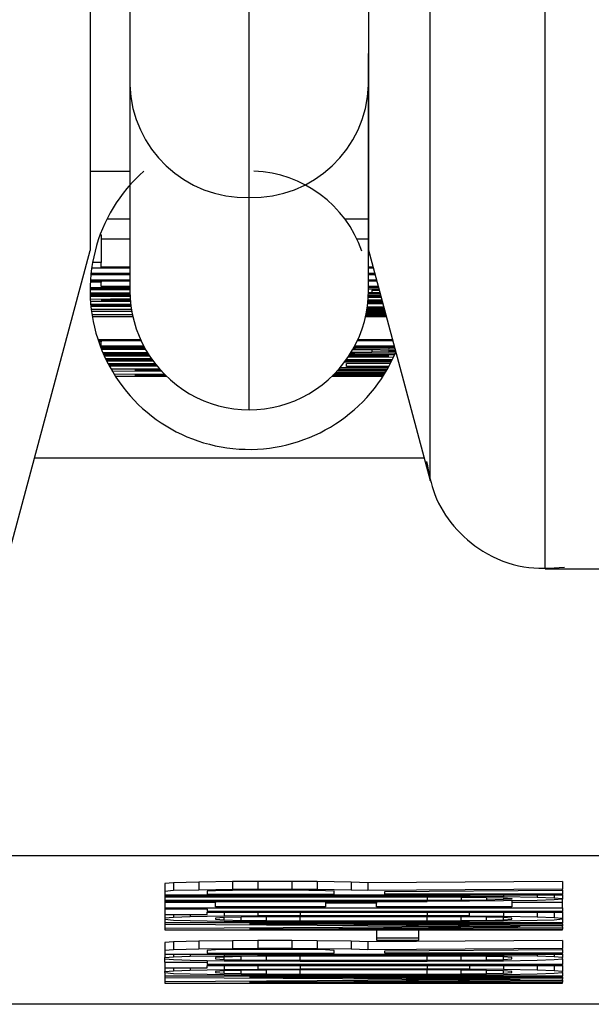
# Model space of a CAD drawing. Header units: inches. Extents: x 170 to 312, y 215 to 248.
# Tile 290 of 529: x 225.5643 to 225.582, y 243.2266 to 243.2571. Entities that reach past the tile are written whole.
import ezdxf

# ---------------------------------------------------------------- set-up
doc = ezdxf.new("R2010")
doc.units = ezdxf.units.IN
doc.header["$LTSCALE"] = 0.25
doc.header["$MEASUREMENT"] = 0
doc.layers.add('MOTOR LH', color=7, linetype='Continuous')

msp = doc.modelspace()

# ---------------------------------------------------------------- linework, layer by layer
at = {"layer": 'MOTOR LH'}
for p, q in [((225.5664473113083, 243.2873391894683), (225.5664478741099, 243.2499587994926)), ((225.5676778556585, 243.2721034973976), (225.567678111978, 243.2550789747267)), ((225.5713691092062, 243.2516021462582), (225.5713688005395, 243.2721035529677)), ((225.5769644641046, 243.2428520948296), (225.5769641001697, 243.2670239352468)), ((225.5805296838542, 243.2401164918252), (225.5805293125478, 243.2647779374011)), ((225.575060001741, 243.255079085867), (225.5750599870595, 243.2560541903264)), ((225.5676781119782, 243.2550789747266), (225.5676782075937, 243.2487285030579)), ((225.5750600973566, 243.2487286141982), (225.5750600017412, 243.2550790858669)), ((225.5664478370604, 243.252419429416), (225.5676781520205, 243.2524194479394)), ((225.5713692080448, 243.2450376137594), (225.5713691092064, 243.251602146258)), ((225.5676781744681, 243.2509285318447), (225.5669655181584, 243.2509285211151)), ((225.5750600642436, 243.2509286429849), (225.5743349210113, 243.2509286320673)), ((225.5667881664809, 243.2504487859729), (225.5667572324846, 243.2504487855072)), ((225.5667881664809, 243.2504487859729), (225.566788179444, 243.2495877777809)), ((225.5676781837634, 243.2503111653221), (225.5667881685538, 243.2503111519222)), ((225.5750600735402, 243.2503112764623), (225.5747049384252, 243.2503112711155)), ((225.5638107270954, 243.2401162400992), (225.5664478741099, 243.2499587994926)), ((225.5750456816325, 243.2500126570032), (225.5769644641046, 243.2428520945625)), ((225.5664966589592, 243.2494226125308), (225.5676781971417, 243.2494226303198)), ((225.566788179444, 243.2495877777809), (225.5665229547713, 243.2495877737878)), ((225.5667881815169, 243.2494501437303), (225.566788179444, 243.2495877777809)), ((225.5676781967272, 243.24945015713), (225.5667881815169, 243.2494501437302)), ((225.5751963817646, 243.2494502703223), (225.5750600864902, 243.2494502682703)), ((225.5750600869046, 243.24942274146), (225.5752037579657, 243.2494227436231)), ((225.5664562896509, 243.2490188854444), (225.5676782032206, 243.2490189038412)), ((225.5676782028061, 243.2490464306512), (225.5664579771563, 243.2490464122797)), ((225.5664722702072, 243.2492207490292), (225.5676782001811, 243.2492207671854)), ((225.5676781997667, 243.2492482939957), (225.566475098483, 243.249248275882)), ((225.5667881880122, 243.2490188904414), (225.5667881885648, 243.2489821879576)), ((225.5752504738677, 243.2492484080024), (225.5750600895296, 243.249248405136)), ((225.5750600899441, 243.2492208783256), (225.5752578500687, 243.249220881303)), ((225.575304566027, 243.2490465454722), (225.5750600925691, 243.2490465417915)), ((225.5750600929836, 243.2490190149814), (225.575311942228, 243.2490190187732)), ((225.5664479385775, 243.2487527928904), (225.5676782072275, 243.2487528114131)), ((225.5676782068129, 243.2487803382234), (225.5664481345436, 243.2487803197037)), ((225.5664486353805, 243.2488170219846), (225.5676782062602, 243.2488170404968)), ((225.5667881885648, 243.2489821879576), (225.5664542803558, 243.2489821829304)), ((225.5667881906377, 243.2488445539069), (225.5667881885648, 243.2489821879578)), ((225.5676782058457, 243.248844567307), (225.5667881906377, 243.2488445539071)), ((225.5676782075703, 243.2487314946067), (225.5676782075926, 243.2487285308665)), ((225.5753586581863, 243.2488446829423), (225.5750600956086, 243.2488446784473)), ((225.5750600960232, 243.248817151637), (225.5753660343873, 243.2488171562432)), ((225.5750600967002, 243.248772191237), (225.575378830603, 243.248769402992)), ((225.5750600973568, 243.2487285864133), (225.5750600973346, 243.2487315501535)), ((225.5751648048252, 243.2487391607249), (225.5753885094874, 243.2487332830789)), ((225.5751648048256, 243.2487391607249), (225.575164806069, 243.2486565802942)), ((225.5676792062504, 243.2486427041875), (225.5664486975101, 243.2486426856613)), ((225.5664492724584, 243.2486151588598), (225.567679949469, 243.2486151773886)), ((225.5676812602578, 243.2485784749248), (225.5664502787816, 243.2485784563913)), ((225.566451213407, 243.2485509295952), (225.5676824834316, 243.2485509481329)), ((225.5676877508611, 243.2484633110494), (225.5664559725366, 243.2484497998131)), ((225.5664594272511, 243.2483949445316), (225.567693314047, 243.2483949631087)), ((225.5667881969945, 243.2484224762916), (225.5676901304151, 243.2484321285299)), ((225.5676909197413, 243.2484224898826), (225.5667881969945, 243.2484224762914)), ((225.5750450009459, 243.2483950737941), (225.5754791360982, 243.2483950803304)), ((225.5754717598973, 243.2484226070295), (225.5750473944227, 243.2484226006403)), ((225.5750536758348, 243.2485109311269), (225.5754469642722, 243.2485151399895)), ((225.5754380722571, 243.2485483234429), (225.5750554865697, 243.248544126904)), ((225.5750558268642, 243.2485510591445), (225.5754373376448, 243.2485510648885)), ((225.5754299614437, 243.2485785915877), (225.5750570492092, 243.2485785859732)), ((225.5754170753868, 243.2486266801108), (225.5750586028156, 243.2486235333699)), ((225.575164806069, 243.2486565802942), (225.5750593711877, 243.2486553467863)), ((225.5754073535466, 243.2486629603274), (225.575164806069, 243.2486565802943)), ((225.5677032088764, 243.2482996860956), (225.5664675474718, 243.2482922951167)), ((225.5677061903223, 243.2482749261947), (225.5664698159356, 243.2482676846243)), ((225.5664700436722, 243.2482652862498), (225.5677083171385, 243.248258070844)), ((225.5664724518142, 243.2482406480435), (225.5677115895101, 243.2482332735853)), ((225.5677257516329, 243.2481380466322), (225.5664838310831, 243.2481380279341)), ((225.5664900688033, 243.2480887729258), (225.5677354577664, 243.2480809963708)), ((225.5750080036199, 243.2481106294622), (225.5755553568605, 243.2481106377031)), ((225.5755479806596, 243.2481381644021), (225.5750125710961, 243.2481381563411)), ((225.5750205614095, 243.2481897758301), (225.5755349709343, 243.2481867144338)), ((225.5755276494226, 243.2482140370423), (225.5750244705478, 243.248216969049)), ((225.575037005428, 243.2483163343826), (225.5754995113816, 243.2483190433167)), ((225.5754922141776, 243.2483462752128), (225.5750399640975, 243.2483435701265)), ((225.567755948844, 243.2479750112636), (225.5665076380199, 243.2479671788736)), ((225.5665156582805, 243.2479178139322), (225.5677683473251, 243.2479178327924)), ((225.5749699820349, 243.2479179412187), (225.5756069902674, 243.2479179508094)), ((225.5755996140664, 243.2479454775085), (225.5749760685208, 243.2479454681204)), ((225.5749860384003, 243.2479928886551), (225.5755858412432, 243.2479968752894)), ((225.5755785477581, 243.2480240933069), (225.5749915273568, 243.2480204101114)), ((225.5749944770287, 243.2480356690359), (225.5755764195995, 243.2480320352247)), ((225.5755690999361, 243.2480593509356), (225.5749996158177, 243.2480631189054)), ((225.5680086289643, 243.2472021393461), (225.5666916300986, 243.2472021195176)), ((225.5667007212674, 243.2471745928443), (225.5680212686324, 243.2471746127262)), ((225.566788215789, 243.2471745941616), (225.5667882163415, 243.2471378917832)), ((225.5747170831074, 243.2471747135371), (225.5758061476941, 243.2471747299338)), ((225.5757987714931, 243.247202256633), (225.5747297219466, 243.2472022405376)), ((225.5667882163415, 243.2471378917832), (225.5667131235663, 243.2471378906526)), ((225.566772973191, 243.2469727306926), (225.568122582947, 243.2469727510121)), ((225.5681427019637, 243.2469360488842), (225.5667871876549, 243.2469360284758)), ((225.5667882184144, 243.2470002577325), (225.5667882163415, 243.2471378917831)), ((225.5681078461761, 243.2470002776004), (225.5667882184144, 243.2470002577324)), ((225.566798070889, 243.2469085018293), (225.5681581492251, 243.2469085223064)), ((225.5745762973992, 243.2469017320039), (225.575164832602, 243.2468948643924)), ((225.5745931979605, 243.2469317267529), (225.5746412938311, 243.2469315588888)), ((225.5746157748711, 243.2469728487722), (225.5758602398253, 243.2469728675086)), ((225.5758528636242, 243.2470003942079), (225.5746305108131, 243.2470003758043)), ((225.5746412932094, 243.2469728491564), (225.5746412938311, 243.2469315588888)), ((225.5746412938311, 243.2469315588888), (225.5756883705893, 243.246922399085)), ((225.575164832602, 243.2468948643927), (225.5756883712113, 243.2468811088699)), ((225.5751648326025, 243.2468948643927), (225.5751648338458, 243.246812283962)), ((225.5756883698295, 243.2469728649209), (225.5756883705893, 243.246922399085)), ((225.5756883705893, 243.246922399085), (225.575874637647, 243.2469191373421)), ((225.5756883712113, 243.2468811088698), (225.5758885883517, 243.2468670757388)), ((225.5756883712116, 243.2468811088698), (225.5756883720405, 243.2468260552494)), ((225.5682231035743, 243.246798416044), (225.5668435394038, 243.2467983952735)), ((225.5668553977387, 243.2467708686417), (225.5682401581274, 243.2467708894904)), ((225.568263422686, 243.2467341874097), (225.5668715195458, 243.2467341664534)), ((225.566883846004, 243.2467066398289), (225.5682812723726, 243.2467066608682)), ((225.5683355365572, 243.2466261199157), (225.5669284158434, 243.2466106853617)), ((225.5669432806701, 243.2465798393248), (225.5683573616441, 243.2465949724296)), ((225.5683693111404, 243.2465782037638), (225.5669440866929, 243.2465781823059)), ((225.575794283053, 243.2465783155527), (225.5743690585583, 243.2465782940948)), ((225.5744259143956, 243.2466599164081), (225.5758400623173, 243.2466750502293)), ((225.5756883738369, 243.246706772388), (225.5744481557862, 243.2466931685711)), ((225.574457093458, 243.2467067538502), (225.575688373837, 243.2467067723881)), ((225.575866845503, 243.2467343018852), (225.5744749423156, 243.246734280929)), ((225.5746412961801, 243.2467755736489), (225.5745007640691, 243.2467750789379)), ((225.5751648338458, 243.246812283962), (225.5745190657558, 243.2468047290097)), ((225.5756883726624, 243.2467847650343), (225.5746412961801, 243.2467755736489)), ((225.5756883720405, 243.2468260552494), (225.5751648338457, 243.2468122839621)), ((225.575895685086, 243.2468405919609), (225.5756883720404, 243.2468260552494)), ((225.5758904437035, 243.2467883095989), (225.5756883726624, 243.2467847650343)), ((225.5669575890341, 243.2465506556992), (225.5683892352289, 243.2465506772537)), ((225.5684577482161, 243.2464599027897), (225.5670081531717, 243.2464512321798)), ((225.5684772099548, 243.2464351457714), (225.5670211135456, 243.2464266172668)), ((225.567025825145, 243.2464177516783), (225.5684979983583, 243.2464091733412)), ((225.5670391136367, 243.2463929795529), (225.5685183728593, 243.2463841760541)), ((225.5685951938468, 243.2462937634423), (225.5670942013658, 243.2462937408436)), ((225.5678353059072, 243.2462662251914), (225.5686195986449, 243.2462662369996)), ((225.5686242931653, 243.2462610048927), (225.5678353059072, 243.2462662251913)), ((225.5741187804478, 243.2462663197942), (225.5756283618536, 243.2462663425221)), ((225.575644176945, 243.2462938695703), (225.5741431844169, 243.2462938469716)), ((225.5741918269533, 243.2463504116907), (225.5756710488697, 243.246341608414)), ((225.5757571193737, 243.2465035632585), (225.5743074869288, 243.2464948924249)), ((225.5743491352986, 243.2465507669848), (225.5757807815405, 243.2465507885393)), ((225.5743795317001, 243.2464681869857), (225.5757431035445, 243.2464761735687)), ((225.574379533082, 243.2463764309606), (225.5743795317, 243.2464681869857)), ((225.5756860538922, 243.2463688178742), (225.574379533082, 243.2463764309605)), ((225.5671249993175, 243.2462405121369), (225.5686515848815, 243.2462309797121)), ((225.5687411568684, 243.2461368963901), (225.5671935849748, 243.2461271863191)), ((225.567227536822, 243.2460735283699), (225.5688051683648, 243.2460735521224)), ((225.5678353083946, 243.2461010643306), (225.5687706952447, 243.2461072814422)), ((225.568776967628, 243.2461010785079), (225.5678353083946, 243.2461010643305)), ((225.57393321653, 243.2460736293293), (225.5755108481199, 243.2460736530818)), ((225.5755283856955, 243.2461011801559), (225.5739614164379, 243.2461011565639)), ((225.5740022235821, 243.2461420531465), (225.5755603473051, 243.2461524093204)), ((225.5755770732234, 243.2461797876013), (225.574029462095, 243.2461700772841)), ((225.574055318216, 243.2461972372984), (225.5755818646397, 243.246187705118)), ((225.5755981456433, 243.2462148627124), (225.5740811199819, 243.2462249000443)), ((225.5767801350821, 243.2435399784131), (225.5647280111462, 243.2435397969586)), ((225.5805296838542, 243.2401164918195), (225.5824544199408, 243.2401165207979)), ((225.5907750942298, 243.2312402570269), (225.5519637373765, 243.231239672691)), ((225.5698082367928, 243.2304253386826), (225.5690229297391, 243.2304071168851)), ((225.5708553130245, 243.2304390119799), (225.5698082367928, 243.2304253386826)), ((225.5698082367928, 243.2304253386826), (225.5698082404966, 243.230179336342)), ((225.5716406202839, 243.2304435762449), (225.5708553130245, 243.2304390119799)), ((225.5708553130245, 243.2304390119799), (225.5708553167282, 243.2301930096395)), ((225.5726876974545, 243.2304435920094), (225.5716406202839, 243.2304435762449)), ((225.5716406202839, 243.2304435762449), (225.5716406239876, 243.2301975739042)), ((225.573473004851, 243.2304390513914), (225.5726876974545, 243.2304435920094)), ((225.5726876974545, 243.2304435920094), (225.5726877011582, 243.2301975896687)), ((225.574520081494, 243.2304254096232), (225.573473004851, 243.2304390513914)), ((225.573473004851, 243.2304390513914), (225.5734730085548, 243.2301930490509)), ((225.5750436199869, 243.2304072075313), (225.574520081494, 243.2304254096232)), ((225.574520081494, 243.2304254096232), (225.5745200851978, 243.2301794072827)), ((225.5810643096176, 243.2304482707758), (225.5750436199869, 243.2304072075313)), ((225.5810643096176, 243.2304482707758), (225.5810643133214, 243.2302022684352)), ((225.5690229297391, 243.2304071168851), (225.5687611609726, 243.2303843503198)), ((225.5687611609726, 243.2303843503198), (225.5687611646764, 243.2301383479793)), ((225.5690229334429, 243.2301611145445), (225.5687611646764, 243.2301383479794)), ((225.5687611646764, 243.2301383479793), (225.5687611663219, 243.2300290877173)), ((225.5690229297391, 243.2304071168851), (225.5690229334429, 243.2301611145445)), ((225.5698082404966, 243.230179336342), (225.5690229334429, 243.2301611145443)), ((225.5708553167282, 243.2301930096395), (225.5698082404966, 243.2301793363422)), ((225.5703317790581, 243.2301565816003), (225.5700700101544, 243.2301429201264)), ((225.5700700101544, 243.2301429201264), (225.5700700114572, 243.2300564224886)), ((225.5708553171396, 243.2301656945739), (225.5703317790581, 243.2301565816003)), ((225.5716406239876, 243.2301975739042), (225.5708553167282, 243.2301930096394)), ((225.571640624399, 243.2301702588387), (225.5708553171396, 243.2301656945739)), ((225.5726877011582, 243.2301975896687), (225.5716406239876, 243.2301975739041)), ((225.5724259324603, 243.2301702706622), (225.571640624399, 243.2301702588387)), ((225.5732112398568, 243.2301657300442), (225.5724259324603, 243.2301702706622)), ((225.5734730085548, 243.2301930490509), (225.5726877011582, 243.2301975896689)), ((225.5737347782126, 243.2301566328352), (225.5732112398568, 243.2301657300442)), ((225.5745200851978, 243.2301794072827), (225.5734730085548, 243.2301930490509)), ((225.5739965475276, 243.2301429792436), (225.5737347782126, 243.2301566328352)), ((225.5739965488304, 243.2300564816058), (225.5739965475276, 243.2301429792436)), ((225.5750436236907, 243.2301612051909), (225.5745200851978, 243.2301794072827)), ((225.5750436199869, 243.2304072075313), (225.5750436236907, 243.2301612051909)), ((225.5810643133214, 243.2302022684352), (225.5750436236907, 243.2301612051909)), ((225.5755671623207, 243.2301338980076), (225.5810643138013, 243.2301704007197)), ((225.5755671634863, 243.2300565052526), (225.5755671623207, 243.2301338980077)), ((225.5810643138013, 243.2301704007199), (225.5810643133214, 243.2302022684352)), ((225.5810643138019, 243.2301704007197), (225.5810643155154, 243.2300565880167)), ((225.5687611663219, 243.2300290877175), (225.5810643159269, 243.2300292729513)), ((225.5687611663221, 243.2300290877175), (225.5687611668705, 243.2299926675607)), ((225.5768760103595, 243.2299927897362), (225.5687611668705, 243.2299926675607)), ((225.5687611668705, 243.2299926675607), (225.5687611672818, 243.2299653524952)), ((225.5687611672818, 243.2299653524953), (225.5768760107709, 243.2299654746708)), ((225.5687611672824, 243.2299653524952), (225.5687611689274, 243.2298560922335)), ((225.5768760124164, 243.2298562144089), (225.5687611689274, 243.2298560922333)), ((225.5687611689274, 243.2298560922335), (225.5687611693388, 243.2298287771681)), ((225.5687611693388, 243.229828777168), (225.5768760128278, 243.2298288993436)), ((225.568761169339, 243.229828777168), (225.5687611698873, 243.2297923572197)), ((225.5700700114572, 243.2300564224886), (225.5739965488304, 243.2300564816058)), ((225.5703317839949, 243.2298288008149), (225.5703317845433, 243.2297923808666)), ((225.5737347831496, 243.2298288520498), (225.5737347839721, 243.229774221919)), ((225.5753053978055, 243.2298288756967), (225.575305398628, 243.2297742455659)), ((225.5810643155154, 243.2300565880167), (225.5755671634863, 243.2300565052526)), ((225.5768760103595, 243.2299927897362), (225.5768760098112, 243.230029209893)), ((225.5768760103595, 243.2299927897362), (225.5781848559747, 243.2299882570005)), ((225.5768760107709, 243.2299654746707), (225.5779230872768, 243.2299609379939)), ((225.5768760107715, 243.2299654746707), (225.5768760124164, 243.2298562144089)), ((225.5779230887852, 243.2298607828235), (225.5768760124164, 243.2298562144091)), ((225.578184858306, 243.2298334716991), (225.5768760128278, 243.2298288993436)), ((225.5779230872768, 243.229960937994), (225.5787083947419, 243.2299518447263)), ((225.5779230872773, 243.229960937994), (225.5779230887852, 243.2298607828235)), ((225.578708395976, 243.2298698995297), (225.5779230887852, 243.2298607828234)), ((225.5781848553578, 243.2300292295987), (225.5781848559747, 243.2299882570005)), ((225.5781848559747, 243.2299882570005), (225.5792319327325, 243.2299791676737)), ((225.5792319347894, 243.2298425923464), (225.578184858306, 243.2298334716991)), ((225.5787083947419, 243.2299518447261), (225.5792319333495, 243.2299381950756)), ((225.5787083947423, 243.2299518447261), (225.578708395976, 243.2298698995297)), ((225.5792319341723, 243.2298835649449), (225.578708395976, 243.2298698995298)), ((225.5792319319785, 243.2300292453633), (225.5792319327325, 243.2299791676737)), ((225.5792319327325, 243.2299791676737), (225.5802790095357, 243.2299609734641)), ((225.5792319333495, 243.2299381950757), (225.5794937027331, 243.2299199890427)), ((225.5792319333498, 243.2299381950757), (225.5792319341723, 243.2298835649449)), ((225.5794937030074, 243.2299017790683), (225.5792319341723, 243.2298835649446)), ((225.5802790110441, 243.2298608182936), (225.5792319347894, 243.2298425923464)), ((225.5794937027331, 243.2299199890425), (225.5794937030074, 243.2299017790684)), ((225.5794937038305, 243.2298471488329), (225.5794937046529, 243.2297925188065)), ((225.5802790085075, 243.2300292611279), (225.5802790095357, 243.2299609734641)), ((225.5802790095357, 243.2299609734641), (225.5808025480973, 243.2299427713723)), ((225.5808025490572, 243.2298790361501), (225.5802790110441, 243.2298608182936)), ((225.580802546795, 243.2300292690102), (225.5808025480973, 243.2299427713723)), ((225.5808025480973, 243.2299427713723), (225.5810643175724, 243.2299200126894)), ((225.5810643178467, 243.2299018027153), (225.5808025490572, 243.2298790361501)), ((225.5810643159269, 243.2300292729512), (225.5810643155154, 243.2300565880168)), ((225.5810643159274, 243.2300292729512), (225.5810643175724, 243.2299200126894)), ((225.5810643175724, 243.2299200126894), (225.5810643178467, 243.2299018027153)), ((225.5810643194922, 243.2297925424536), (225.5810643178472, 243.2299018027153)), ((225.5703317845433, 243.2297923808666), (225.5687611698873, 243.2297923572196)), ((225.5687611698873, 243.2297923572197), (225.5687611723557, 243.229628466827)), ((225.5687611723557, 243.229628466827), (225.5810643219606, 243.2296286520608)), ((225.5687611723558, 243.229628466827), (225.5687611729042, 243.2295920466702)), ((225.5700700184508, 243.2295920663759), (225.5687611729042, 243.2295920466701)), ((225.5687611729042, 243.2295920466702), (225.5687611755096, 243.2294190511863)), ((225.5700700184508, 243.2295920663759), (225.5700700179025, 243.2296284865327)), ((225.5700700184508, 243.229592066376), (225.5700700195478, 243.2295192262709)), ((225.5810643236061, 243.2295193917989), (225.5700700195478, 243.2295192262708)), ((225.5703317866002, 243.2296558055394), (225.5703317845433, 243.2297923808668)), ((225.5737347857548, 243.2296558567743), (225.5703317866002, 243.2296558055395)), ((225.575305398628, 243.2297742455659), (225.5737347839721, 243.2297742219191)), ((225.5737347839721, 243.229774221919), (225.5737347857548, 243.2296558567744)), ((225.5753054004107, 243.2296558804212), (225.575305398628, 243.2297742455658)), ((225.5794937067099, 243.2296559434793), (225.5753054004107, 243.2296558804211)), ((225.5810643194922, 243.2297925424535), (225.5794937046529, 243.2297925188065)), ((225.5794937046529, 243.2297925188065), (225.5794937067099, 243.2296559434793)), ((225.5810643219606, 243.2296286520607), (225.5810643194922, 243.2297925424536)), ((225.5810643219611, 243.2296286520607), (225.5810643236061, 243.2295193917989)), ((225.5810643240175, 243.2294920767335), (225.5810643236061, 243.2295193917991)), ((225.5687611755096, 243.2294190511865), (225.5700700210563, 243.2294190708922)), ((225.5687611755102, 243.2294190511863), (225.5687611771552, 243.2293097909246)), ((225.5690229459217, 243.2293325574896), (225.5687611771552, 243.2293097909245)), ((225.5687611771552, 243.2293097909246), (225.5687611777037, 243.2292733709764)), ((225.5687611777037, 243.2292733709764), (225.5690229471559, 243.2292506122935)), ((225.5687611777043, 243.2292733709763), (225.5687611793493, 243.2291641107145)), ((225.5690229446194, 243.2294190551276), (225.5690229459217, 243.2293325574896)), ((225.5695464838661, 243.2293507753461), (225.5690229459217, 243.2293325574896)), ((225.5690229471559, 243.2292506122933), (225.5695464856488, 243.2292324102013)), ((225.5695464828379, 243.2294190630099), (225.5695464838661, 243.2293507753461)), ((225.5705935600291, 243.2293690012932), (225.5695464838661, 243.2293507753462)), ((225.5695464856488, 243.2292324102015), (225.5705935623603, 243.2292142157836)), ((225.5700700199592, 243.2294919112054), (225.5810643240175, 243.2294920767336)), ((225.5700700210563, 243.2294190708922), (225.5700700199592, 243.2294919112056)), ((225.5705935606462, 243.2293280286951), (225.5703317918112, 243.2293098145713)), ((225.5703317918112, 243.2293098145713), (225.5703317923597, 243.229273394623)), ((225.5703317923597, 243.229273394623), (225.5705935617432, 243.2292551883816)), ((225.5705935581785, 243.2294919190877), (225.5705935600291, 243.2293690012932)), ((225.5716406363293, 243.2293781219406), (225.5705935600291, 243.2293690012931)), ((225.5711170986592, 243.2293416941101), (225.5705935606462, 243.2293280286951)), ((225.5705935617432, 243.2292551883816), (225.5705935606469, 243.2293280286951)), ((225.5705935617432, 243.2292551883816), (225.5711171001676, 243.2292415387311)), ((225.5705935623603, 243.2292142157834), (225.5716406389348, 243.2292051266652)), ((225.5719024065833, 243.2293508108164), (225.5711170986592, 243.2293416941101)), ((225.5711171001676, 243.2292415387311), (225.5711170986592, 243.2293416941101)), ((225.5711171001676, 243.2292415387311), (225.571902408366, 243.2292324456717)), ((225.5716406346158, 243.2294919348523), (225.5716406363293, 243.2293781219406)), ((225.5729494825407, 243.2293826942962), (225.5716406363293, 243.2293781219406)), ((225.5716406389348, 243.2292051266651), (225.5729494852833, 243.2292005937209)), ((225.572949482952, 243.2293553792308), (225.5719024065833, 243.2293508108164)), ((225.571902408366, 243.2292324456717), (225.571902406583, 243.2293508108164)), ((225.571902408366, 243.2292324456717), (225.5729494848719, 243.2292279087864)), ((225.5729494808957, 243.229491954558), (225.5729494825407, 243.2293826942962)), ((225.5768760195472, 243.2293827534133), (225.5729494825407, 243.2293826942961)), ((225.5768760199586, 243.229355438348), (225.572949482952, 243.2293553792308)), ((225.5729494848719, 243.2292279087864), (225.5729494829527, 243.2293553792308)), ((225.5729494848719, 243.2292279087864), (225.5768760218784, 243.2292279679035)), ((225.5729494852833, 243.2292005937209), (225.5768760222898, 243.2292006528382)), ((225.5768760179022, 243.2294920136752), (225.5768760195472, 243.2293827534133)), ((225.5781848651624, 243.2293782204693), (225.5768760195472, 243.2293827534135)), ((225.5779230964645, 243.2293509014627), (225.5768760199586, 243.229355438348)), ((225.5768760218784, 243.2292279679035), (225.5768760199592, 243.229355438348)), ((225.5768760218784, 243.2292279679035), (225.5779230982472, 243.229232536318)), ((225.5781848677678, 243.2292052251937), (225.5768760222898, 243.2292006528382)), ((225.5787084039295, 243.2293418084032), (225.5779230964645, 243.2293509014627)), ((225.5779230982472, 243.229232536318), (225.577923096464, 243.2293509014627)), ((225.5779230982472, 243.229232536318), (225.578708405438, 243.2292416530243)), ((225.5781848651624, 243.2293782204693), (225.5781848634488, 243.229492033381)), ((225.5781848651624, 243.2293782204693), (225.5792319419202, 243.2293691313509)), ((225.5792319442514, 243.2292143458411), (225.5781848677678, 243.2292052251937)), ((225.5792319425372, 243.2293281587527), (225.5787084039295, 243.2293418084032)), ((225.578708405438, 243.2292416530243), (225.5787084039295, 243.2293418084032)), ((225.578708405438, 243.2292416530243), (225.5792319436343, 243.2292553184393)), ((225.5792319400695, 243.2294920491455), (225.5792319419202, 243.2293691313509)), ((225.5792319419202, 243.2293691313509), (225.5802790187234, 243.2293509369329)), ((225.5794937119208, 243.2293099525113), (225.5792319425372, 243.2293281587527)), ((225.5792319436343, 243.2292553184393), (225.5792319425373, 243.2293281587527)), ((225.5792319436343, 243.2292553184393), (225.5794937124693, 243.229273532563)), ((225.5802790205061, 243.2292325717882), (225.5792319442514, 243.2292143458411)), ((225.5794937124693, 243.229273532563), (225.5794937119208, 243.2293099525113)), ((225.5802790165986, 243.2294920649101), (225.5802790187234, 243.2293509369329)), ((225.5802790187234, 243.2293509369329), (225.580802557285, 243.2293327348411)), ((225.5808025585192, 243.2292507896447), (225.5802790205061, 243.2292325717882)), ((225.5808025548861, 243.2294920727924), (225.580802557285, 243.2293327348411)), ((225.580802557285, 243.2293327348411), (225.5810643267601, 243.2293099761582)), ((225.5810643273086, 243.2292735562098), (225.5808025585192, 243.2292507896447)), ((225.5810643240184, 243.2294920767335), (225.5810643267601, 243.2293099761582)), ((225.5810643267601, 243.2293099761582), (225.5810643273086, 243.2292735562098)), ((225.5810643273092, 243.2292735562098), (225.5810643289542, 243.229164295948)), ((225.5810643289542, 243.229164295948), (225.5687611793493, 243.2291641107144)), ((225.5687611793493, 243.2291641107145), (225.5687611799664, 243.2291231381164)), ((225.5687611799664, 243.2291231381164), (225.5797554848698, 243.2290550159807)), ((225.5687611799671, 243.2291231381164), (225.5687611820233, 243.2289865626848)), ((225.5797554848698, 243.2290550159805), (225.5687611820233, 243.2289865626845)), ((225.5687611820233, 243.2289865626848), (225.5687611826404, 243.2289455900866)), ((225.5687611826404, 243.2289455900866), (225.5810643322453, 243.2289457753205)), ((225.5713788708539, 243.2291368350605), (225.5810643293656, 243.2291369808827)), ((225.5810643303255, 243.2290732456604), (225.5713788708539, 243.2291368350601)), ((225.5713788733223, 243.2289729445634), (225.581064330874, 243.2290368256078)), ((225.5810643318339, 243.2289730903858), (225.5713788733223, 243.2289729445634)), ((225.576614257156, 243.2289367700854), (225.5753054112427, 243.2289367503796)), ((225.5753054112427, 243.2289367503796), (225.5753054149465, 243.2286907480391)), ((225.5766142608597, 243.2286907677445), (225.576614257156, 243.2289367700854)), ((225.5810643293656, 243.2291369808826), (225.5810643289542, 243.229164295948)), ((225.5810643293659, 243.2291369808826), (225.5810643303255, 243.2290732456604)), ((225.581064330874, 243.2290368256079), (225.5810643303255, 243.2290732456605)), ((225.5810643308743, 243.2290368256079), (225.5810643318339, 243.2289730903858)), ((225.5810643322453, 243.2289457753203), (225.5810643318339, 243.2289730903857)), ((225.5698082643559, 243.2285952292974), (225.5690229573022, 243.2285770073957)), ((225.5708553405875, 243.2286089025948), (225.5698082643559, 243.2285952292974)), ((225.5698082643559, 243.2285952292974), (225.5698082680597, 243.2283492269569)), ((225.571640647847, 243.2286134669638), (225.5708553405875, 243.2286089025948)), ((225.5708553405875, 243.2286089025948), (225.5708553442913, 243.2283629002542)), ((225.5726877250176, 243.2286134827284), (225.571640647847, 243.2286134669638)), ((225.571640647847, 243.2286134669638), (225.5716406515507, 243.2283674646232)), ((225.5734730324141, 243.2286089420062), (225.5726877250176, 243.2286134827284)), ((225.5726877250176, 243.2286134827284), (225.5726877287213, 243.2283674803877)), ((225.5745201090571, 243.2285953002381), (225.5734730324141, 243.2286089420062)), ((225.5734730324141, 243.2286089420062), (225.5734730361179, 243.2283629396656)), ((225.57504364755, 243.2285770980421), (225.5745201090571, 243.2285953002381)), ((225.5745201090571, 243.2285953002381), (225.5745201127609, 243.2283492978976)), ((225.5810643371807, 243.2286181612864), (225.57504364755, 243.2285770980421)), ((225.5766142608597, 243.2286907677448), (225.5753054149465, 243.2286907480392)), ((225.5753054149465, 243.2286907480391), (225.5753054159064, 243.2286270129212)), ((225.5753054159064, 243.228627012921), (225.5766142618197, 243.2286270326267)), ((225.5766142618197, 243.2286270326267), (225.5766142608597, 243.2286907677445)), ((225.5810643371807, 243.2286181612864), (225.5810643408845, 243.2283721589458)), ((225.5690229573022, 243.2285770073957), (225.5687611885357, 243.2285542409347)), ((225.5687611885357, 243.2285542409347), (225.5687611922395, 243.2283082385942)), ((225.569022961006, 243.2283310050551), (225.5687611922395, 243.2283082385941)), ((225.5687611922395, 243.2283082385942), (225.5687611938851, 243.2281989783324)), ((225.5690229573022, 243.2285770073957), (225.569022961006, 243.2283310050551)), ((225.5698082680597, 243.2283492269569), (225.569022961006, 243.228331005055)), ((225.5708553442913, 243.2283629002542), (225.5698082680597, 243.2283492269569)), ((225.5703318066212, 243.2283264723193), (225.5700700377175, 243.2283128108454)), ((225.5700700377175, 243.2283128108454), (225.5700700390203, 243.2282263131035)), ((225.5708553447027, 243.2283355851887), (225.5703318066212, 243.2283264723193)), ((225.5716406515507, 243.2283674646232), (225.5708553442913, 243.2283629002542)), ((225.5716406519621, 243.2283401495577), (225.5708553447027, 243.2283355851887)), ((225.5726877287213, 243.2283674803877), (225.5716406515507, 243.2283674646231)), ((225.5724259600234, 243.2283401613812), (225.5716406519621, 243.2283401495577)), ((225.5732112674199, 243.228335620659), (225.5724259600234, 243.2283401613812)), ((225.5734730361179, 243.2283629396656), (225.5726877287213, 243.2283674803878)), ((225.5737348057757, 243.2283265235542), (225.5732112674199, 243.228335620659)), ((225.5745201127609, 243.2283492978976), (225.5734730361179, 243.2283629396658)), ((225.5739965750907, 243.2283128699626), (225.5737348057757, 243.2283265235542)), ((225.5739965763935, 243.2282263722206), (225.5739965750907, 243.2283128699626)), ((225.5750436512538, 243.2283310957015), (225.5745201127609, 243.2283492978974)), ((225.57504364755, 243.2285770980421), (225.5750436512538, 243.2283310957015)), ((225.5810643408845, 243.2283721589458), (225.5750436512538, 243.2283310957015)), ((225.5755671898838, 243.2283037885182), (225.5810643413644, 243.2283402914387)), ((225.5755671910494, 243.2282263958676), (225.5755671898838, 243.2283037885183)), ((225.5810643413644, 243.2283402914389), (225.5810643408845, 243.228372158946)), ((225.581064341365, 243.2283402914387), (225.5810643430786, 243.2282264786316)), ((225.5687611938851, 243.2281989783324), (225.5810643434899, 243.228199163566)), ((225.5687611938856, 243.2281989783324), (225.5687611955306, 243.2280897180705)), ((225.5687611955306, 243.2280897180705), (225.5690229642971, 243.2281124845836)), ((225.5687611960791, 243.2280532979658), (225.5687611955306, 243.2280897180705)), ((225.5687611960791, 243.228053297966), (225.5690229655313, 243.2280305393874)), ((225.5687611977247, 243.2279440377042), (225.5687611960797, 243.2280532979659)), ((225.5690229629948, 243.2281989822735), (225.5690229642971, 243.2281124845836)), ((225.5690229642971, 243.2281124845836), (225.5695465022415, 243.2281307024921)), ((225.5690229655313, 243.2280305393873), (225.5695465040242, 243.2280123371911)), ((225.5695465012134, 243.2281989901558), (225.5695465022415, 243.2281307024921)), ((225.5695465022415, 243.2281307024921), (225.5705935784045, 243.2281489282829)), ((225.5695465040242, 243.2280123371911), (225.5705935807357, 243.2279941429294)), ((225.5700700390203, 243.2282263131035), (225.5739965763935, 243.2282263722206)), ((225.5700700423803, 243.2280032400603), (225.5700700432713, 243.2279440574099)), ((225.5705935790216, 243.2281079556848), (225.5703318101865, 243.2280897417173)), ((225.5703318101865, 243.2280897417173), (225.5703318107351, 243.2280533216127)), ((225.5703318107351, 243.2280533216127), (225.5705935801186, 243.2280351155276)), ((225.5705935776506, 243.2281990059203), (225.5705935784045, 243.2281489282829)), ((225.5705935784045, 243.2281489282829), (225.5716406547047, 243.2281580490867)), ((225.5711171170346, 243.2281216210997), (225.5705935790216, 243.2281079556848)), ((225.5705935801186, 243.2280351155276), (225.5705935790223, 243.2281079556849)), ((225.5705935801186, 243.2280351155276), (225.571117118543, 243.2280214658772)), ((225.5705935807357, 243.2279941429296), (225.5716406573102, 243.2279850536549)), ((225.5719024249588, 243.2281307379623), (225.5711171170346, 243.2281216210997)), ((225.571117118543, 243.2280214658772), (225.5711171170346, 243.2281216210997)), ((225.571117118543, 243.2280214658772), (225.5719024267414, 243.2280123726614)), ((225.5716406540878, 243.228199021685), (225.5716406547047, 243.2281580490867)), ((225.5716406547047, 243.2281580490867), (225.5729495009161, 243.228162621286)), ((225.5716406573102, 243.227985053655), (225.5729495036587, 243.2279805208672)), ((225.5729495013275, 243.2281353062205), (225.5719024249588, 243.2281307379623)), ((225.5719024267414, 243.2280123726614), (225.5719024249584, 243.2281307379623)), ((225.5719024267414, 243.2280123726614), (225.5729495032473, 243.2280078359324)), ((225.5729495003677, 243.2281990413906), (225.5729495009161, 243.228162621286)), ((225.5768760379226, 243.2281626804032), (225.5729495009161, 243.228162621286)), ((225.576876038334, 243.2281353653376), (225.5729495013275, 243.2281353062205)), ((225.5729495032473, 243.2280078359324), (225.5729495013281, 243.2281353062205)), ((225.5729495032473, 243.2280078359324), (225.5768760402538, 243.2280078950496)), ((225.5729495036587, 243.2279805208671), (225.5768760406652, 243.2279805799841)), ((225.5810643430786, 243.2282264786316), (225.5755671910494, 243.2282263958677)), ((225.5768760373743, 243.2281991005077), (225.5768760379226, 243.2281626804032)), ((225.5781848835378, 243.2281581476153), (225.5768760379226, 243.2281626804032)), ((225.5779231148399, 243.2281308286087), (225.576876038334, 243.2281353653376)), ((225.5768760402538, 243.2280078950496), (225.5768760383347, 243.2281353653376)), ((225.5768760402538, 243.2280078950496), (225.5779231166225, 243.2280124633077)), ((225.5768760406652, 243.2279805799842), (225.5781848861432, 243.2279851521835)), ((225.578708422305, 243.2281217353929), (225.5779231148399, 243.2281308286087)), ((225.5779231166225, 243.2280124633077), (225.5779231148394, 243.2281308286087)), ((225.5779231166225, 243.2280124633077), (225.5787084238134, 243.2280215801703)), ((225.5781848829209, 243.2281991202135), (225.5781848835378, 243.2281581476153)), ((225.5792319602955, 243.2281490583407), (225.5781848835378, 243.2281581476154)), ((225.5781848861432, 243.2279851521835), (225.5792319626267, 243.2279942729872)), ((225.5792319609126, 243.2281080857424), (225.578708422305, 243.2281217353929)), ((225.5787084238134, 243.2280215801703), (225.5787084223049, 243.2281217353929)), ((225.5787084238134, 243.2280215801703), (225.5792319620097, 243.2280352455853)), ((225.5792319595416, 243.228199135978), (225.5792319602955, 243.2281490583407)), ((225.5802790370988, 243.228130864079), (225.5792319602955, 243.2281490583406)), ((225.5794937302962, 243.2280898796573), (225.5792319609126, 243.2281080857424)), ((225.5792319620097, 243.2280352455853), (225.5792319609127, 243.2281080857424)), ((225.5792319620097, 243.2280352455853), (225.5794937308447, 243.2280534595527)), ((225.5792319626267, 243.2279942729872), (225.5802790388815, 243.2280124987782)), ((225.5794937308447, 243.2280534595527), (225.5794937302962, 243.2280898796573)), ((225.5802790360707, 243.2281991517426), (225.5802790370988, 243.228130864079)), ((225.5808025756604, 243.228112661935), (225.5802790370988, 243.228130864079)), ((225.5802790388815, 243.228012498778), (225.5808025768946, 243.2280307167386)), ((225.5808025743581, 243.2281991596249), (225.5808025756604, 243.228112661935)), ((225.5810643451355, 243.2280899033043), (225.5808025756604, 243.2281126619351)), ((225.5808025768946, 243.2280307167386), (225.581064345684, 243.2280534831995)), ((225.5810643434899, 243.2281991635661), (225.5810643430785, 243.2282264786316)), ((225.5810643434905, 243.2281991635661), (225.5810643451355, 243.2280899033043)), ((225.581064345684, 243.2280534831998), (225.5810643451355, 243.2280899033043)), ((225.581064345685, 243.2280534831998), (225.5810643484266, 243.2278713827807)), ((225.5687611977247, 243.227944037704), (225.5700700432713, 243.2279440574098)), ((225.5687611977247, 243.2279440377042), (225.5687612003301, 243.2277710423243)), ((225.5687612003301, 243.2277710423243), (225.5700700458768, 243.22777106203)), ((225.5687612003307, 243.2277710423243), (225.5687612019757, 243.2276617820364)), ((225.5687612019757, 243.2276617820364), (225.5690229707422, 243.2276845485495)), ((225.5690229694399, 243.2277710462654), (225.5690229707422, 243.2276845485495)), ((225.5690229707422, 243.2276845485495), (225.5695465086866, 243.227702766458)), ((225.5695465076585, 243.2277710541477), (225.5695465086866, 243.227702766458)), ((225.5695465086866, 243.227702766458), (225.5705935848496, 243.227720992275)), ((225.5700700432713, 243.2279440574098), (225.5700700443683, 243.2278712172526)), ((225.5810643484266, 243.2278713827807), (225.5700700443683, 243.2278712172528)), ((225.5700700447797, 243.2278439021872), (225.581064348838, 243.2278440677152)), ((225.5700700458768, 243.22777106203), (225.5700700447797, 243.2278439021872)), ((225.5705935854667, 243.2276800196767), (225.5703318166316, 243.2276618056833)), ((225.570593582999, 243.2278439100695), (225.5705935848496, 243.227720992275)), ((225.5705935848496, 243.227720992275), (225.5716406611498, 243.2277301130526)), ((225.5711171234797, 243.2276936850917), (225.5705935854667, 243.2276800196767)), ((225.5705935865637, 243.2276071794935), (225.5705935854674, 243.2276800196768)), ((225.5719024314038, 243.2277028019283), (225.5711171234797, 243.2276936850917)), ((225.5711171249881, 243.2275935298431), (225.5711171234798, 243.2276936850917)), ((225.5716406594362, 243.227843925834), (225.5716406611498, 243.2277301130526)), ((225.5716406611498, 243.2277301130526), (225.5729495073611, 243.2277346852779)), ((225.5729495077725, 243.2277073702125), (225.5719024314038, 243.2277028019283)), ((225.5719024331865, 243.2275844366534), (225.5719024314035, 243.2277028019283)), ((225.5729495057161, 243.2278439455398), (225.5729495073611, 243.2277346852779)), ((225.5768760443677, 243.2277347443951), (225.5729495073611, 243.2277346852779)), ((225.5768760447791, 243.2277074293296), (225.5729495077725, 243.2277073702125)), ((225.5729495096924, 243.2275798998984), (225.5729495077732, 243.2277073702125)), ((225.5768760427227, 243.2278440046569), (225.5768760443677, 243.2277347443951)), ((225.5781848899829, 243.2277302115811), (225.5768760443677, 243.2277347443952)), ((225.577923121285, 243.2277028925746), (225.5768760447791, 243.2277074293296)), ((225.5768760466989, 243.2275799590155), (225.5768760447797, 243.2277074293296)), ((225.5787084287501, 243.2276937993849), (225.577923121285, 243.2277028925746)), ((225.5779231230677, 243.2275845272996), (225.5779231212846, 243.2277028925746)), ((225.5781848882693, 243.2278440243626), (225.5781848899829, 243.2277302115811)), ((225.5792319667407, 243.2277211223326), (225.5781848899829, 243.2277302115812)), ((225.5792319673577, 243.2276801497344), (225.5787084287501, 243.2276937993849)), ((225.5787084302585, 243.2275936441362), (225.57870842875, 243.2276937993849)), ((225.57923196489, 243.2278440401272), (225.5792319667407, 243.2277211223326)), ((225.5802790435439, 243.227702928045), (225.5792319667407, 243.2277211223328)), ((225.5794937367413, 243.2276619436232), (225.5792319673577, 243.2276801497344)), ((225.5792319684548, 243.2276073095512), (225.5792319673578, 243.2276801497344)), ((225.5802790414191, 243.2278440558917), (225.5802790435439, 243.227702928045)), ((225.5808025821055, 243.227684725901), (225.5802790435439, 243.227702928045)), ((225.5808025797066, 243.227844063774), (225.5808025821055, 243.227684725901)), ((225.5810643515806, 243.2276619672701), (225.5808025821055, 243.2276847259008)), ((225.581064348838, 243.2278440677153), (225.5810643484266, 243.2278713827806)), ((225.5810643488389, 243.2278440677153), (225.5810643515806, 243.2276619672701)), ((225.5687612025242, 243.2276253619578), (225.5687612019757, 243.2276617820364)), ((225.5687612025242, 243.2276253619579), (225.5690229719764, 243.227602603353)), ((225.5687612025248, 243.2276253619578), (225.5687612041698, 243.2275161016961)), ((225.5810643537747, 243.2275162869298), (225.5687612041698, 243.227516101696)), ((225.5687612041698, 243.2275161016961), (225.5687612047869, 243.2274751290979)), ((225.5687612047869, 243.2274751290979), (225.5797555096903, 243.2274070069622)), ((225.5687612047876, 243.2274751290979), (225.5687612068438, 243.2273385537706)), ((225.5797555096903, 243.2274070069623), (225.5687612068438, 243.2273385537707)), ((225.5690229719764, 243.2276026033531), (225.5695465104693, 243.227584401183)), ((225.5695465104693, 243.227584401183), (225.5705935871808, 243.2275662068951)), ((225.5703318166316, 243.2276618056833), (225.5703318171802, 243.2276253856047)), ((225.5703318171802, 243.2276253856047), (225.5705935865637, 243.2276071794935)), ((225.5705935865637, 243.2276071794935), (225.5711171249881, 243.2275935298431)), ((225.5705935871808, 243.2275662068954), (225.5716406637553, 243.2275571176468)), ((225.5711171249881, 243.2275935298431), (225.5719024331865, 243.2275844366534)), ((225.5713788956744, 243.227488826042), (225.5810643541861, 243.2274889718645)), ((225.581064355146, 243.2274252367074), (225.5713788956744, 243.2274888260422)), ((225.5713788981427, 243.2273249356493), (225.5810643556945, 243.2273888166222)), ((225.5716406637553, 243.2275571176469), (225.5729495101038, 243.227552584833)), ((225.5719024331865, 243.2275844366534), (225.5729495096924, 243.2275798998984)), ((225.5729495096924, 243.2275798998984), (225.5768760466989, 243.2275799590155)), ((225.5729495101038, 243.2275525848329), (225.5768760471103, 243.2275526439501)), ((225.5768760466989, 243.2275799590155), (225.5779231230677, 243.2275845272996)), ((225.5768760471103, 243.22755264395), (225.5781848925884, 243.2275572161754)), ((225.5779231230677, 243.2275845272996), (225.5787084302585, 243.2275936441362)), ((225.5781848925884, 243.2275572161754), (225.5792319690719, 243.2275663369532)), ((225.5787084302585, 243.2275936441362), (225.5792319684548, 243.2276073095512)), ((225.5792319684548, 243.2276073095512), (225.5794937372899, 243.2276255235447)), ((225.5792319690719, 243.2275663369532), (225.5802790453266, 243.22758456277)), ((225.5794937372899, 243.2276255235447), (225.5794937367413, 243.2276619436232)), ((225.5802790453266, 243.2275845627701), (225.5808025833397, 243.2276027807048)), ((225.5808025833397, 243.2276027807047), (225.5810643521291, 243.2276255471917)), ((225.5810643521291, 243.2276255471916), (225.5810643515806, 243.2276619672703)), ((225.5810643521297, 243.2276255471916), (225.5810643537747, 243.2275162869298)), ((225.5810643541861, 243.2274889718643), (225.5810643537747, 243.2275162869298)), ((225.5810643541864, 243.2274889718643), (225.581064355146, 243.2274252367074)), ((225.5810643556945, 243.2273888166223), (225.581064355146, 243.2274252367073)), ((225.5810643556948, 243.2273888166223), (225.5810643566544, 243.2273250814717)), ((225.5687612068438, 243.2273385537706), (225.5687612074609, 243.2272975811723)), ((225.5687612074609, 243.2272975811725), (225.5810643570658, 243.2272977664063)), ((225.5810643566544, 243.2273250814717), (225.5713788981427, 243.2273249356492)), ((225.5810643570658, 243.2272977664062), (225.5810643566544, 243.2273250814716)), ((225.5996818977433, 243.2266454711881), (225.5430570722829, 243.226644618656))]:
    msp.add_line(p, q, dxfattribs=at)
for centre, radius, start, end in [((225.5712651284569, 243.2551893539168), 0.003588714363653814, 181.7625418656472, 271.6603416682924), ((225.5714729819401, 243.2551893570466), 0.003588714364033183, 268.341383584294, 358.2391833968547), ((225.5713691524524, 243.2487315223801), 0.004921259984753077, 131.462624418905, 337.0923849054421), ((225.5713691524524, 243.2487315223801), 0.003690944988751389, 19.18002558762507, 87.70461439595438), ((225.5713691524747, 243.24872855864), 0.003690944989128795, 180.0198380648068, 0.01986403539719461)]:
    msp.add_arc(centre, radius, start, end, dxfattribs=at)
for points, knots in [([(225.5750597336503, 243.2728860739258), (225.5750597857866, 243.2694232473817), (225.575059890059, 243.2624975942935), (225.5750599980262, 243.2553265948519), (225.5750600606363, 243.2511681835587), (225.5750600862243, 243.2494687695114), (225.575060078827, 243.2499601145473), (225.5750600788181, 243.2499607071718)], [0, 0, 0, 0, 0.2499245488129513, 0.4998490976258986, 0.749773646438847, 0.999698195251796, 1, 1, 1, 1]), ([(225.5768576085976, 243.2434341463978), (225.5769226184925, 243.2430864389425), (225.577058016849, 243.2423622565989), (225.5776685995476, 243.2413833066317), (225.5786072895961, 243.2405731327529), (225.5798222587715, 243.2400843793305), (225.5806994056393, 243.2401381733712), (225.5811195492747, 243.2401639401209)], [0, 0, 0, 0, 0.1760409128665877, 0.3666464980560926, 0.5638383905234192, 0.791083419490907, 1, 1, 1, 1])]:
    msp.add_open_spline(points, degree=3, knots=knots, dxfattribs=at)

doc.saveas('drawing.dxf')
